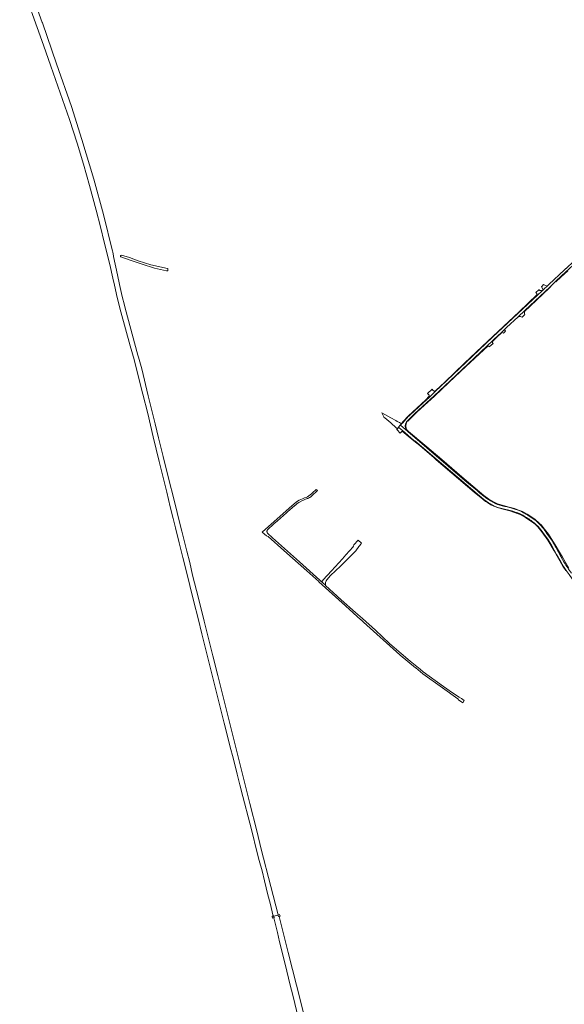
# Model space of a CAD drawing. Header units: metres. Extents: x 166325 to 190320, y 381923 to 404576.
# Tile 724 of 1056: x 173443 to 174238, y 396238 to 397675. Entities that reach past the tile are written whole.
import ezdxf

# ---------------------------------------------------------------- set-up
doc = ezdxf.new("R2010")
doc.units = ezdxf.units.M
for name, color, linetype, lineweight in [('B-WE-OG-WATER_BEEK-GV', 8, 'Continuous', 18), ('B-WE-VH-VERHARDING_ASFALT-GV', 8, 'Continuous', 18), ('B-WE-VH-VERHARDING_BETONSTRAATSTEEN-GV', 8, 'Continuous', 18), ('B-WE-VH-VERHARDING_FUNDERING_ZAND-GV', 8, 'Continuous', 18), ('B-WE-VH-VERHARDING_GESLOTEN-GV', 8, 'Continuous', 18), ('B-WE-VH-VERHARDING_HALFVERHARDING-GV', 8, 'Continuous', 18)]:
    doc.layers.add(name, color=color, linetype=linetype, lineweight=lineweight)

msp = doc.modelspace()

# ---------------------------------------------------------------- linework, layer by layer
at = {"layer": 'B-WE-OG-WATER_BEEK-GV', "flags": 128}
for points in [[(173442.78, 397734.823), (173477.407, 397637.782), (173488.413, 397607.084), (173501.964, 397568.192), (173515.473, 397529.503), (173526.665, 397494.74), (173536.026, 397464.314), (173544.866, 397432.989), (173554.576, 397397.127), (173560.883, 397372.643), (173566.3, 397350.484), (173574.489, 397317.742), (173578.676, 397298), (173581.091, 397287.779), (173585.127, 397269.732), (173590.491, 397248.82), (173604.288, 397199.094), (173609.789, 397179.139), (173615.358, 397157.231), (173622.453, 397128.929), (173629.837, 397100.383), (173637.677, 397066.306), (173646.386, 397030.259), (173652.337, 397007.176), (173657.449, 396985.557), (173662.592, 396964.186), (173666.702, 396947.328), (173670.176, 396933.525), (173675.733, 396911.862), (173681.067, 396890.233), (173685.776, 396871.587), (173691.071, 396849.552), (173697.235, 396825.847), (173703.169, 396801.376), (173708.495, 396778.945), (173714.508, 396755.906), (173733.868, 396677.669), (173739.204, 396656.658), (173741.38, 396648.626), (173744.524, 396635.574), (173749.7, 396615.505), (173754.861, 396595.933), (173760.323, 396574.236), (173764.144, 396558.642), (173768.763, 396541.546), (173778.771, 396502.562), (173783.014, 396485.578), (173787.783, 396467.223), (173792.576, 396448.122), (173796.58, 396433.007), (173800.378, 396418.463), (173805.29, 396398.276), (173808.624, 396385.971), (173811.471, 396373.491), (173813.038, 396367.215), (173813.79, 396367.397), (173813.902, 396366.889), (173820.167, 396368.421), (173820.046, 396368.909), (173809.405, 396410.397), (173795.501, 396464.998), (173788.823, 396491.802), (173778.6, 396531.605), (173735.343, 396704.418), (173732.011, 396718.338), (173724.808, 396746.732), (173717.621, 396776.003), (173712.221, 396797.434), (173706.112, 396821.277), (173700.957, 396842.014), (173695.17, 396864.834), (173691.11, 396883.091), (173686.744, 396899.834), (173679.346, 396928.652), (173675.135, 396945.923), (173670.2, 396966.374), (173658.184, 397013.774), (173652.368, 397037.633), (173645.587, 397065.11), (173640.429, 397085.371), (173634.717, 397108.91), (173630.56, 397126.309), (173621.066, 397165.44), (173616.28, 397182.648), (173615.454, 397185.517), (173596.71, 397254.233), (173595.656, 397258.388), (173592.509, 397271.126), (173588.507, 397288.74), (173585.763, 397302.678), (173579.977, 397329.537), (173579.688, 397330.618), (173578.817, 397335.891), (173578.65, 397336.559), (173578.277, 397337.586), (173564.965, 397390.966), (173551.145, 397442.327), (173533.602, 397500.476), (173518.345, 397548.505), (173496.516, 397610.656), (173475.878, 397670.383), (173475.56, 397671.134), (173454.859, 397729.727)], [(173882.742, 396122.519), (173853.2, 396241.447), (173834.971, 396314.233), (173821.479, 396366.65), (173820.725, 396366.471), (173820.61, 396366.443), (173820.545, 396366.74), (173820.27, 396368.003), (173820.167, 396368.421), (173813.902, 396366.889), (173814, 396366.443), (173814.246, 396365.229), (173814.31, 396364.912), (173813.664, 396364.767), (173819.035, 396343.234), (173822.064, 396329.418), (173828.302, 396304.946), (173832.742, 396286.746), (173837.613, 396266.505), (173841.467, 396251.584), (173850.055, 396217.34)]]:
    msp.add_lwpolyline(points, dxfattribs=at)
msp.add_lwpolyline([(173590.227, 397329.128), (173605.329, 397323.579), (173621.644, 397318.161), (173639.792, 397312.668), (173652.696, 397309.668), (173656.921, 397308.564), (173657.851, 397308.616), (173658.527, 397308.691), (173658.963, 397309.223), (173659.096, 397310.085), (173659.225, 397310.921), (173659.301, 397311.414), (173659.199, 397311.916), (173658.679, 397312.214), (173634.277, 397317.572), (173615.835, 397323.195), (173602.892, 397327.971), (173591.386, 397331.542), (173590.559, 397331.029), (173590.161, 397330.527), (173590.113, 397329.504)], close=True, dxfattribs=at)
at = {"layer": 'B-WE-VH-VERHARDING_ASFALT-GV', "flags": 128}
for points in [[(174009.016, 397089.905), (174019.75, 397100.393), (174047.751, 397126.343), (174071.311, 397148.343), (174106.16, 397181.282), (174125.275, 397199.239), (174132.855, 397206.36), (174135.046, 397208.418), (174146.174, 397218.872), (174150.783, 397223.201), (174153.689, 397225.931), (174170.545, 397241.766), (174171.052, 397242.242), (174179.647, 397250.317), (174180.112, 397250.754), (174217.087, 397285.489), (174225.741, 397293.619), (174240.551, 397307.532), (174241.574, 397308.463), (174242.533, 397309.336), (174246.63, 397313.066), (174253.25, 397319.092), (174259.92, 397325.532)], [(174256.282, 397326.813), (174255.361, 397325.951), (174254.801, 397325.427), (174247.962, 397319.021), (174244.771, 397316.033), (174240.418, 397312.271), (174240.263, 397312.137), (174238.38, 397310.222), (174215.54, 397288.826), (174214.498, 397287.85), (174212.773, 397286.234), (174208.475, 397282.207), (174207.349, 397281.153), (174207.177, 397280.992), (174205.265, 397279.2), (174198.583, 397272.941), (174133.33, 397211.812), (174103.801, 397183.972), (174057.06, 397139.722), (174050.277, 397133.365), (174040.873, 397124.55), (174031.72, 397115.972), (174012.528, 397098.12)], [(174110.025, 396988.409), (174096.341, 396999.943), (174009.482, 397074.193), (173998.874, 397083.345), (173998.438, 397083.721), (173995.82, 397080.567), (173996.721, 397079.793), (174001.715, 397075.497), (174017.956, 397061.529), (174019.754, 397060.787), (174114.022, 396980.531), (174117.263, 396977.757), (174120.593, 396975.091)], [(174007.028, 397092.662), (174001.525, 397086.374), (174000.958, 397085.726), (173998.874, 397083.345), (174009.482, 397074.193)], [(174005.821, 397081.577), (174005.808, 397082.707)], [(174148.77, 396961.413), (174158.913, 396958.971)], [(174171.813, 396958.971), (174165.771, 396961.062), (174161.141, 396962.473), (174154.45, 396964.133)], [(174196.693, 396943.66), (174190.45, 396948.313), (174185.051, 396951.882)], [(174204.14, 396930.313), (174209.22, 396923.689), (174213.731, 396917.195)], [(174215.074, 396922.092), (174212.58, 396925.559)]]:
    msp.add_lwpolyline(points, dxfattribs=at)
at = {"layer": 'B-WE-VH-VERHARDING_ASFALT-GV'}
for points in [[(174012.528, 397098.12, 0.02737686), (174007.028, 397092.662)], [(174005.808, 397082.707, -0.19120271), (174009.016, 397089.905)], [(174009.482, 397074.193, -0.19838311), (174005.821, 397081.577)], [(174127.173, 396975.001, -0.03593247), (174110.025, 396988.409)], [(174120.593, 396975.091, 0.03171564), (174133.483, 396966.632)], [(174133.483, 396966.632, 0.07580237), (174148.77, 396961.413)], [(174158.913, 396958.971, -0.02868803), (174173.552, 396953.913)], [(174185.051, 396951.882, 0.04039841), (174171.813, 396958.971)], [(174180.913, 396949.84, -0.03213435), (174194.233, 396940.63)], [(174212.58, 396925.559, 0.01524491), (174206.222, 396934.09)], [(174248.19, 396867.564, -0.02656939), (174237.943, 396883.277)]]:
    msp.add_lwpolyline(points, format="xyb", dxfattribs=at)
at = {"layer": 'B-WE-VH-VERHARDING_BETONSTRAATSTEEN-GV', "flags": 128}
for points in [[(174196.297, 397277.273), (174196.88, 397276.64), (174197.788, 397275.654), (174197.977, 397273.588), (174198.583, 397272.941), (174205.265, 397279.2), (174204.738, 397279.763), (174202.056, 397279.788), (174201.185, 397280.734), (174200.859, 397281.088)], [(174151.122, 397222.307), (174150.783, 397223.201), (174146.174, 397218.872), (174146.932, 397218.589), (174149.052, 397217.797), (174151.844, 397220.402)], [(174133.869, 397202.853), (174133.091, 397203.682), (174132.935, 397205.448), (174132.855, 397206.36), (174125.275, 397199.239), (174126.167, 397198.975), (174127.621, 397198.544), (174128.399, 397197.715)], [(174050.277, 397133.365), (174048.918, 397133.147), (174047.9, 397132.983), (174046.146, 397134.791), (174045.089, 397135.881), (174038.384, 397129.526), (174039.323, 397128.568), (174040.796, 397127.066), (174040.839, 397125.665), (174040.873, 397124.55)], [(173999.092, 397072.846), (174001.127, 397074.903), (174001.715, 397075.497), (173996.721, 397079.793), (173995.82, 397080.567), (173994.709, 397079.229), (173994.669, 397078.46), (173994.236, 397078.042), (173993.632, 397077.461), (173993.22, 397077.065), (173993.724, 397076.564), (173998.274, 397072.019)]]:
    msp.add_lwpolyline(points, close=True, dxfattribs=at)
for points in [[(174180.112, 397249.822), (174179.647, 397250.317), (174171.052, 397242.242), (174171.5, 397241.766)], [(174176.292, 397241.116), (174180.409, 397244.924)]]:
    msp.add_lwpolyline(points, dxfattribs=at)
at = {"layer": 'B-WE-VH-VERHARDING_BETONSTRAATSTEEN-GV'}
for points in [[(174171.5, 397241.766, -0.23787891), (174176.292, 397241.116)], [(174180.409, 397244.924, -0.24193727), (174180.112, 397249.822)]]:
    msp.add_lwpolyline(points, format="xyb", dxfattribs=at)
at = {"layer": 'B-WE-VH-VERHARDING_FUNDERING_ZAND-GV', "flags": 128}
for points in [[(174207.515, 397288.549), (174205.492, 397286.236), (174204.614, 397285.282), (174207.177, 397280.992), (174207.349, 397281.153), (174208.475, 397282.207), (174212.773, 397286.234)], [(173998.438, 397083.721), (173999.988, 397085.588), (173997.227, 397087.204), (173994.09, 397088.835), (173991.81, 397090.099), (173984.504, 397094.148), (173971.416, 397101.722), (173974.234, 397095.557), (173974.612, 397095.246), (173976.05, 397094.064), (173984.513, 397087.105), (173992.593, 397079.709), (173993.058, 397079.284), (173994.236, 397078.042), (173994.669, 397078.46), (173994.709, 397079.229), (173995.82, 397080.567)]]:
    msp.add_lwpolyline(points, close=True, dxfattribs=at)
at = {"layer": 'B-WE-VH-VERHARDING_GESLOTEN-GV', "flags": 128}
for points in [[(173812.648, 396364.538), (173813.219, 396364.667), (173813.664, 396364.767), (173814.31, 396364.912), (173814.246, 396365.229), (173814, 396366.443), (173813.902, 396366.889), (173813.79, 396367.397), (173813.038, 396367.215), (173812.634, 396367.118), (173812.075, 396366.983), (173811.435, 396366.828), (173812.038, 396364.401)], [(173820.167, 396368.421), (173820.27, 396368.003), (173820.545, 396366.74), (173820.61, 396366.443), (173820.725, 396366.471), (173821.479, 396366.65), (173822.872, 396366.983), (173822.257, 396369.447), (173822.013, 396369.384), (173820.865, 396369.107), (173820.046, 396368.909)]]:
    msp.add_lwpolyline(points, close=True, dxfattribs=at)
at = {"layer": 'B-WE-VH-VERHARDING_HALFVERHARDING-GV', "flags": 128}
for points in [[(174242.533, 397309.336), (174241.574, 397308.463), (174240.551, 397307.532), (174225.741, 397293.619), (174225.724, 397292.681), (174233.497, 397299.922), (174243.015, 397308.848)], [(174217.087, 397285.489), (174180.112, 397250.754), (174179.647, 397250.317), (174180.112, 397249.822), (174187.864, 397257.074), (174216.198, 397283.806), (174218.147, 397285.621)], [(174198.583, 397272.941), (174197.977, 397273.588), (174172.205, 397249.019), (174148.953, 397227.361), (174118.244, 397198.449), (174092.192, 397174.013), (174063.272, 397146.319), (174050.319, 397134.308), (174048.918, 397133.147), (174050.277, 397133.365), (174057.06, 397139.722), (174103.801, 397183.972), (174133.33, 397211.812)], [(174138.952, 397211.318), (174146.932, 397218.589), (174146.174, 397218.872), (174135.046, 397208.418), (174132.855, 397206.36), (174132.935, 397205.448)], [(174012.94, 396739.179), (173999.89, 396750.384), (173982.873, 396764.994), (173962.087, 396784.2), (173943.091, 396801.275), (173933.047, 396810.303), (173912.277, 396828.875), (173889.435, 396849.611), (173889.134, 396849.884), (173888.68, 396850.296), (173882.238, 396856.106), (173881.072, 396857.157), (173851.361, 396883.951), (173811.846, 396918.914), (173804.458, 396926.051), (173804.087, 396926.736), (173803.903, 396927.293), (173803.804, 396927.871), (173803.806, 396928.616), (173803.908, 396929.193), (173803.942, 396929.307), (173803.992, 396929.475), (173804.222, 396930.015), (173804.299, 396930.151), (173804.366, 396930.27), (173804.712, 396930.745), (173813.655, 396939.318), (173819.094, 396944.134), (173832.17, 396955.711), (173833.569, 396956.91), (173844.396, 396966.19), (173845.291, 396966.957), (173847.826, 396969.13), (173850.27, 396970.801), (173854.725, 396973.053), (173862.457, 396976.287), (173863.481, 396976.637), (173864.645, 396977.128), (173865.768, 396977.706), (173866.228, 396977.975), (173867.282, 396978.67), (173868.281, 396979.443), (173869.219, 396980.289), (173877.451, 396988.046), (173875.738, 396989.757), (173870.232, 396984.844), (173868.614, 396983.242), (173866.879, 396981.766), (173865.037, 396980.426), (173862.92, 396979.128), (173860.89, 396978.095), (173858.788, 396977.218), (173855.503, 396976.104), (173853.074, 396975.086), (173850.728, 396973.887), (173848.482, 396972.516), (173846.344, 396970.977), (173839.949, 396965.74), (173814.253, 396943.127), (173810.103, 396939.235), (173801.468, 396931.703), (173796.607, 396927.462), (173802.938, 396921.818), (173805.57, 396920.801), (173828.637, 396900.819), (173861.977, 396870.979), (173879.405, 396855.26), (173879.542, 396855.136), (173918.579, 396819.925), (173941.04, 396799.578), (173941.389, 396799.262), (173941.595, 396799.075), (173944.813, 396796.16), (173997.941, 396748.291), (173998.018, 396748.221), (173998.45, 396747.832), (174020.857, 396729.442), (174020.987, 396729.335), (174031.448, 396720.75), (174060.284, 396700.1), (174082.58, 396683.951), (174082.786, 396683.745), (174082.978, 396683.553), (174083.636, 396682.895), (174089.587, 396678.452), (174091.815, 396681.602), (174087.731, 396684.466), (174084.5, 396686.659), (174074.911, 396693.168), (174061.691, 396702.216), (174031.825, 396723.659), (174027.357, 396727.331), (174022.375, 396731.425)]]:
    msp.add_lwpolyline(points, close=True, dxfattribs=at)
for points in [[(174244.342, 396874.642), (174235.051, 396890.73), (174229.231, 396900.806), (174225.85, 396906.661), (174214.644, 396924.557), (174209.105, 396931.943), (174204.776, 396937.715), (174201.904, 396940.214), (174195.044, 396946.183), (174190.491, 396949.131), (174183.491, 396953.662), (174176.673, 396957.39), (174171.195, 396959.68), (174165.103, 396961.806), (174157.443, 396963.982), (174147.073, 396966.928), (174140.468, 396968.804), (174135.646, 396970.895), (174132.202, 396972.982), (174127.771, 396975.668), (174120.639, 396980.923), (174088.386, 397008.251), (174058.982, 397033.165), (174036.972, 397051.814), (174010.555, 397074.197), (174010.251, 397074.45), (174009.947, 397074.702), (174009.302, 397075.334), (174008.716, 397076.022), (174008.192, 397076.758), (174007.736, 397077.538), (174007.351, 397078.355), (174007.04, 397079.203), (174006.804, 397080.075), (174006.647, 397080.964), (174006.569, 397081.864), (174006.571, 397082.767), (174006.653, 397083.667), (174006.814, 397084.556), (174007.053, 397085.427), (174007.368, 397086.273), (174007.757, 397087.089), (174008.216, 397087.866), (174008.742, 397088.6), (174009.331, 397089.285), (174022.552, 397102.24), (174038.446, 397116.929), (174048.202, 397125.945), (174069.549, 397145.813), (174094.39, 397169.006), (174107.343, 397181.413), (174126.167, 397198.975), (174125.275, 397199.239), (174106.16, 397181.282), (174071.311, 397148.343), (174047.751, 397126.343), (174019.75, 397100.393), (174009.016, 397089.905)], [(174012.528, 397098.12), (174031.72, 397115.972), (174040.873, 397124.55), (174040.839, 397125.665), (174035.234, 397120.141), (174010.35, 397097.033), (174002.127, 397088.165), (173999.988, 397085.588), (173998.438, 397083.721)], [(173998.438, 397083.721), (173998.874, 397083.345), (174000.958, 397085.726), (174001.525, 397086.374), (174007.028, 397092.662)], [(174120.593, 396975.091), (174117.263, 396977.757), (174114.022, 396980.531), (174019.754, 397060.787), (174017.956, 397061.529), (174001.715, 397075.497), (174001.127, 397074.903), (174007.133, 397070.015), (174018.412, 397060.776), (174026.837, 397053.613), (174047.922, 397035.682), (174051.007, 397033.054), (174106.38, 396985.885), (174118.92, 396975.409), (174123.066, 396972.317), (174126.347, 396969.972), (174130.693, 396967.328), (174134.826, 396965.111), (174140.385, 396963.257), (174146.884, 396961.317), (174158.218, 396958.375), (174169.041, 396954.836), (174173.472, 396953.131), (174176.966, 396951.353), (174181.349, 396948.721), (174187.63, 396944.604), (174192.889, 396940.755), (174196.371, 396937.831), (174199.269, 396934.908), (174201.192, 396932.91), (174205.264, 396927.73), (174213.758, 396915.597), (174222.961, 396899.95), (174235.573, 396877.993), (174240.064, 396871.217)], [(174009.482, 397074.193), (174096.341, 396999.943), (174110.025, 396988.409)], [(173891.194, 396857.817), (173896.517, 396864.096), (173911.244, 396877.978), (173933.683, 396900.109), (173937.996, 396906.289), (173939.922, 396908.495), (173939.965, 396908.87), (173940.085, 396909.227), (173940.277, 396909.551), (173941.83, 396911.187), (173937.106, 396915.765), (173930.458, 396908.853), (173930.414, 396908.202), (173930.293, 396907.559), (173930.095, 396906.936), (173929.822, 396906.343), (173929.605, 396905.974), (173919.004, 396894.239), (173913.887, 396888.574), (173897.933, 396870.916)], [(174249.414, 396859.429), (174245, 396865.381), (174240.841, 396871.191), (174236.89, 396877.283), (174232.84, 396884.124), (174226.72, 396894.883), (174219.92, 396907.219)], [(174225.427, 396905.569), (174233.44, 396890.781), (174237.943, 396883.277)], [(173897.933, 396870.916), (173886.025, 396857.736), (173884.697, 396856.311), (173884.29, 396856.098), (173883.852, 396855.959), (173883.397, 396855.897), (173882.938, 396855.916), (173882.489, 396856.014), (173882.238, 396856.106), (173888.68, 396850.296), (173889.134, 396849.884), (173889.435, 396849.611)]]:
    msp.add_lwpolyline(points, dxfattribs=at)
at = {"layer": 'B-WE-VH-VERHARDING_HALFVERHARDING-GV'}
for points in [[(174127.173, 396975.001, 0.05863628), (174140.533, 396967.782)], [(174140.533, 396967.782, 0.0451979), (174154.45, 396964.133)], [(174180.913, 396949.84, 0.03271995), (174173.552, 396953.913)], [(174204.14, 396930.313, 0.06675301), (174194.233, 396940.63)], [(174196.693, 396943.66, -0.05879896), (174206.222, 396934.09)], [(174219.92, 396907.219, 0.02578698), (174213.731, 396917.195)], [(174215.074, 396922.092, -0.03154681), (174225.427, 396905.569)], [(173889.435, 396849.611, -0.06912871), (173889.188, 396852.316)], [(173889.188, 396852.316, -0.15230166), (173891.194, 396857.817)]]:
    msp.add_lwpolyline(points, format="xyb", dxfattribs=at)

doc.saveas('drawing.dxf')
